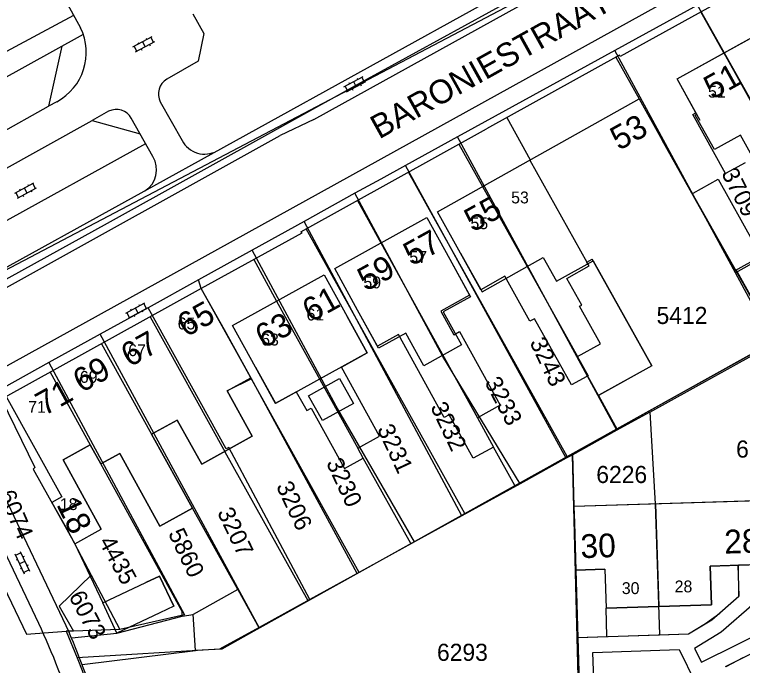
# Model space of a CAD drawing. Extents: x 148816 to 151297, y 399515 to 402500.
# Drawn here: x 150122.1 to 150198.8, y 400005.3 to 400073.8 of the extents above; entities that cross this region are included whole.
import ezdxf

# ---------------------------------------------------------------- set-up
doc = ezdxf.new("R2010")
doc.units = 0
for name, color, linetype in [('B01 Hoofdgebouw  [D] Norm', 7, 'Continuous'), ('B01 Hoofdgebouw  [T] Norm', 7, 'Continuous'), ('B01 hoofgebouw', 7, 'Continuous'), ('B07 Tussenmuur  [D] Norm', 7, 'Continuous'), ('G01 perceelsgrens', 7, 'Continuous'), ('Q21 Lichtmast  Gem', 7, 'Continuous'), ('S02 Open verharding  Norm', 7, 'Continuous'), ('T04 Haag heg  [D] Gem', 7, 'Continuous'), ('V00 Kant verharding algemeen  [T] Norm', 7, 'Continuous'), ('V00 Kant verharding algemeen secundair  [T] Gem', 7, 'Continuous'), ('Z01 perceelnummer', 7, 'Continuous'), ('Z02 huisnummer', 7, 'Continuous'), ('Z02 Huisnummer  [Tekst] Norm', 7, 'Continuous'), ('Z06 straatnaam', 7, 'Continuous')]:
    doc.layers.add(name, color=color, linetype=linetype)

msp = doc.modelspace()

# ---------------------------------------------------------------- linework, layer by layer
at = {"layer": 'B01 Hoofdgebouw  [D] Norm'}
for p, q in [((150193.547, 400063.273), (150193.869, 400063.452)), ((150196.997, 400057.067), (150193.547, 400063.273)), ((150198.007, 400046.867), (150190.331, 400060.58)), ((150176.375, 400058.494), (150182.386, 400047.755)), ((150199.068, 400058.218), (150196.997, 400057.067)), ((150193.573, 400055.003), (150196.216, 400056.472)), ((150196.216, 400056.472), (150199.964, 400049.729)), ((150198.007, 400046.867), (150209.022, 400052.993)), ((150171.241, 400044.849), (150169.091, 400048.69)), ((150182.386, 400047.755), (150182.959, 400048.074)), ((150182.615, 400047.344), (150182.386, 400047.755)), ((150189.217, 400036.824), (150182.959, 400048.074)), ((150180.28, 400046.043), (150182.615, 400047.344)), ((150202.24, 400039.49), (150198.106, 400046.922)), ((150173.753, 400046.255), (150171.241, 400044.849)), ((150176.401, 400041.523), (150173.753, 400046.255)), ((150181.848, 400043.229), (150180.28, 400046.043)), ((150181.626, 400043.105), (150181.848, 400043.229)), ((150183.827, 400039.165), (150181.626, 400043.105)), ((150159.259, 400038.191), (150157.14, 400042.03)), ((150176.886, 400041.794), (150176.401, 400041.523)), ((150180.783, 400034.82), (150176.886, 400041.794)), ((150147.01, 400035.575), (150144.23, 400040.61)), ((150181.408, 400037.813), (150183.827, 400039.165)), ((150185.558, 400030.21), (150202.24, 400039.49)), ((150156.552, 400036.694), (150159.259, 400038.191)), ((150182.56, 400035.752), (150181.408, 400037.813)), ((150189.217, 400036.824), (150183.662, 400033.734)), ((150147.5, 400036.7), (150149.603, 400032.894)), ((150160.565, 400029.437), (150156.552, 400036.694)), ((150144.508, 400034.189), (150147.01, 400035.575)), ((150182.396, 400035.721), (150180.783, 400034.82)), ((150182.499, 400035.709), (150185.558, 400030.21)), ((150147.154, 400029.413), (150144.508, 400034.189)), ((150149.603, 400032.894), (150151.796, 400034.107)), ((150151.796, 400034.107), (150152.895, 400032.121)), ((150152.895, 400032.121), (150153.363, 400032.38)), ((150153.363, 400032.38), (150156.873, 400026.032)), ((150136.551, 400029.624), (150139.27, 400031.13)), ((150139.27, 400031.13), (150141.849, 400026.474)), ((150140.855, 400021.853), (150136.551, 400029.624)), ((150141.849, 400026.474), (150147.154, 400029.413)), ((150158.276, 400028.171), (150160.565, 400029.437)), ((150127.238, 400026.923), (150130.111, 400028.513)), ((150130.111, 400028.513), (150131.225, 400026.501)), ((150131.225, 400026.501), (150133.217, 400027.604)), ((150133.217, 400027.604), (150137.448, 400019.966)), ((150158.853, 400027.127), (150158.276, 400028.171)), ((150131.27, 400019.64), (150127.238, 400026.923)), ((150156.873, 400026.032), (150158.853, 400027.127)), ((150137.448, 400019.966), (150140.855, 400021.853)), ((150137.413, 400014.698), (150135.95, 400014.01)), ((150138.903, 400011.518), (150137.413, 400014.698)), ((150145.632, 400013.281), (150140.942, 400010.667)), ((150145.632, 400013.281), (150147.895, 400009.22)), ((150138.903, 400011.518), (150137.44, 400010.83)), ((150141.175, 400006.86), (150140.942, 400010.693)), ((150147.895, 400009.22), (150143.95, 400007.022)), ((150143.95, 400007.022), (150141.175, 400006.86))]:
    msp.add_line(p, q, dxfattribs=at)
msp.add_lwpolyline([(150167.95, 400048.06), (150170.05, 400044.262), (150167.007, 400042.584), (150168.375, 400040.103), (150168.977, 400040.435), (150173.25, 400032.688), (150170.86, 400031.37), (150172.56, 400028.286), (150170.423, 400027.107), (150167.898, 400031.683), (150167.379, 400031.397), (150162.561, 400040.132), (150160.35, 400038.913), (150158.25, 400042.71)], dxfattribs=at)
at = {"layer": 'B01 Hoofdgebouw  [T] Norm'}
for p, q in [((150191.88, 400067.03), (150201.72, 400072.5)), ((150193.869, 400063.452), (150191.88, 400067.03)), ((150166.65, 400053.05), (150187.89, 400064.94)), ((150187.89, 400064.94), (150190.33, 400060.58)), ((150169.09, 400048.69), (150166.65, 400053.05)), ((150155.84, 400047.09), (150165.54, 400052.44)), ((150165.54, 400052.44), (150167.95, 400048.06)), ((150158.25, 400042.71), (150155.84, 400047.09)), ((150145.08, 400041.07), (150154.72, 400046.4)), ((150154.72, 400046.4), (150157.14, 400042.03)), ((150141.8, 400044.98), (150120.75, 400033.32)), ((150144.23, 400040.61), (150141.8, 400044.98)), ((150147.5, 400036.7), (150145.08, 400041.07)), ((150120.75, 400033.32), (150124.26, 400026.13)), ((150124.26, 400026.13), (150124.09, 400025.97)), ((150124.09, 400025.97), (150128.5, 400018.09)), ((150201.272, 400022.655), (150181.03, 400022.028)), ((150181.03, 400022.028), (150181.238, 400015.322)), ((150128.5, 400018.09), (150131.27, 400019.64)), ((150184.277, 400015.416), (150181.238, 400015.322)), ((150184.277, 400015.416), (150184.404, 400011.314)), ((150201.479, 400015.96), (150195.375, 400015.756)), ((150195.375, 400015.756), (150195.501, 400011.658)), ((150131.42, 400011.89), (150135.95, 400014.01)), ((150132.91, 400008.71), (150131.42, 400011.89)), ((150195.501, 400011.658), (150184.404, 400011.314)), ((150137.44, 400010.83), (150132.91, 400008.71))]:
    msp.add_line(p, q, dxfattribs=at)
at = {"layer": 'B01 hoofgebouw'}
for points in [[(150194.31, 400062.66), (150191.88, 400067.03), (150201.72, 400072.5), (150204.15, 400068.13)], [(150204.15, 400068.13), (150205.755, 400065.244), (150203.354, 400063.909), (150206.432, 400058.372), (150201.585, 400055.677), (150198.559, 400061.12), (150195.809, 400059.592), (150193.789, 400063.226), (150193.947, 400063.313)], [(150169.09, 400048.69), (150166.65, 400053.05), (150187.89, 400064.94), (150190.33, 400060.58)], [(150169.09, 400048.69), (150171.369, 400044.618), (150177.805, 400048.221), (150179.199, 400045.731), (150183.06, 400047.893), (150189.217, 400036.824), (150183.613, 400033.707), (150185.558, 400030.21), (150202.24, 400039.49), (150190.33, 400060.58)], [(150158.25, 400042.71), (150155.841, 400047.09), (150165.54, 400052.44), (150167.95, 400048.06)], [(150167.95, 400048.06), (150170.131, 400044.097), (150167.266, 400042.516), (150169.188, 400039.032), (150165.212, 400036.838), (150163.324, 400040.26), (150160.465, 400038.683), (150158.25, 400042.71)], [(150147.5, 400036.7), (150145.08, 400041.07), (150154.72, 400046.4), (150157.14, 400042.03)], [(150144.23, 400040.61), (150141.8, 400044.98), (150120.75, 400033.32), (150124.26, 400026.13), (150124.09, 400025.97), (150128.5, 400018.09), (150131.27, 400019.64)], [(150157.14, 400042.03), (150159.259, 400038.203), (150149.619, 400032.873), (150147.5, 400036.7)], [(150147.098, 400035.452), (150144.23, 400040.61)], [(150147.098, 400035.452), (150144.508, 400034.189), (150147.154, 400029.413), (150141.849, 400026.474), (150139.27, 400031.13), (150136.551, 400029.624), (150140.855, 400021.853), (150137.448, 400019.966), (150133.217, 400027.604), (150131.225, 400026.501), (150130.111, 400028.513), (150127.238, 400026.923), (150131.27, 400019.64)], [(150156.352, 400035.489), (150157.805, 400032.864), (150154.549, 400031.062), (150153.096, 400033.687), (150156.352, 400035.489)], [(150201.27, 400022.66), (150181.03, 400022.03)], [(150181.03, 400022.03), (150181.083, 400020.319)], [(150181.083, 400020.319), (150181.238, 400015.322), (150184.277, 400015.416), (150184.404, 400011.314), (150195.501, 400011.658), (150195.375, 400015.756), (150201.479, 400015.96), (150201.325, 400020.957)], [(150135.95, 400014.011), (150137.413, 400014.698), (150138.903, 400011.518), (150137.44, 400010.831)], [(150137.44, 400010.831), (150132.91, 400008.71), (150131.42, 400011.89), (150135.95, 400014.011)]]:
    msp.add_lwpolyline(points, dxfattribs=at)
at = {"layer": 'B07 Tussenmuur  [D] Norm'}
for p, q in [((150196.8, 400069.765), (150206.808, 400051.762)), ((150196.8, 400069.765), (150206.808, 400051.762)), ((150171.392, 400055.705), (150181.408, 400037.813)), ((150171.392, 400055.705), (150181.408, 400037.813)), ((150160.709, 400049.775), (150170.86, 400031.37)), ((150160.709, 400049.775), (150170.86, 400031.37)), ((150149.724, 400043.638), (150158.276, 400028.171)), ((150149.724, 400043.638), (150158.276, 400028.171)), ((150136.429, 400042.005), (150144.325, 400027.75)), ((150136.429, 400042.005), (150144.325, 400027.75)), ((150131.275, 400039.15), (150136.551, 400029.624)), ((150131.275, 400039.15), (150136.551, 400029.624)), ((150125.876, 400036.159), (150130.111, 400028.513)), ((150125.876, 400036.159), (150130.111, 400028.513)), ((150189.618, 400022.294), (150189.953, 400011.486)), ((150189.618, 400022.294), (150189.953, 400011.486))]:
    msp.add_line(p, q, dxfattribs=at)
at = {"layer": 'G01 perceelsgrens'}
for points in [[(150246.293, 400116.321), (150246.799, 400115.316), (150223.66, 400102.652), (150200.838, 400089.884), (150184.878, 400081.094), (150159.262, 400067.01), (150131.883, 400051.829), (150115.147, 400042.587)], [(150194.037, 400074.809), (150185.325, 400070.025)], [(150207.073, 400051.69), (150194.037, 400074.809)], [(150185.325, 400070.025), (150168.764, 400060.932)], [(150198.036, 400046.619), (150185.325, 400070.025)], [(150168.764, 400060.932), (150163.28, 400057.92)], [(150185.556, 400030.047), (150168.764, 400060.932)], [(150163.28, 400057.92), (150160.686, 400056.496), (150157.975, 400054.997)], [(150180.225, 400027.1), (150163.28, 400057.92)], [(150157.975, 400054.997), (150152.637, 400052.043)], [(150175.366, 400024.426), (150167.233, 400037.83), (150157.975, 400054.997)], [(150152.637, 400052.043), (150147.148, 400049.007)], [(150169.211, 400021.038), (150152.637, 400052.043)], [(150207.073, 400051.69), (150198.036, 400046.619)], [(150147.148, 400049.007), (150141.514, 400045.89)], [(150164.225, 400018.294), (150156.005, 400032.599), (150147.148, 400049.007)], [(150201.315, 400040.582), (150198.036, 400046.619)], [(150141.514, 400045.89), (150136.201, 400042.951)], [(150158.203, 400014.979), (150147.098, 400035.452), (150141.8, 400044.98), (150141.514, 400045.89)], [(150136.201, 400042.951), (150131.153, 400040.158)], [(150153.225, 400012.239), (150144.696, 400028.231), (150144.426, 400028.088), (150136.201, 400042.951)], [(150131.153, 400040.158), (150125.76, 400037.174)], [(150147.897, 400009.306), (150131.153, 400040.158)], [(150189.018, 400031.962), (150202.074, 400039.184)], [(150125.76, 400037.174), (150120.99, 400034.535)], [(150125.76, 400037.174), (150130.118, 400028.993), (150131.328, 400026.809), (150140.042, 400010.615), (150133.212, 400009.082)], [(150120.99, 400034.535), (150121.266, 400033.606), (150127.125, 400023.029), (150126.065, 400022.442), (150127.698, 400019.524), (150130.195, 400014.798)], [(150189.018, 400031.962), (150185.556, 400030.047)], [(150189.018, 400031.962), (150189.596, 400022.297), (150190.038, 400008.511)], [(150113.052, 400030.143), (150123.378, 400008.595), (150127.587, 400008.897)], [(150185.556, 400030.047), (150180.828, 400027.432)], [(150180.225, 400027.1), (150175.366, 400024.426)], [(150180.828, 400027.432), (150180.225, 400027.1)], [(150180.828, 400027.432), (150181.331, 400008.228)], [(150175.366, 400024.426), (150169.211, 400021.038)], [(150169.211, 400021.038), (150164.225, 400018.294)], [(150164.225, 400018.294), (150158.203, 400014.979)], [(150190.038, 400008.511), (150193.08, 400008.61), (150195.55, 400010.11), (150198.39, 400012.57), (150198.34, 400015.87), (150202.769, 400016.002)], [(150196.99, 400005.18), (150198.82, 400006.11), (150204.01, 400008.67), (150202.63, 400011.47), (150204.449, 400012.371), (150202.769, 400016.002)], [(150130.195, 400014.798), (150126.825, 400011.549), (150128.335, 400008.915)], [(150130.195, 400014.798), (150133.212, 400009.082)], [(150158.203, 400014.979), (150153.225, 400012.239)], [(150153.225, 400012.239), (150147.897, 400009.306)], [(150147.897, 400009.306), (150143.717, 400007.006), (150128.723, 400006.097)], [(150128.335, 400008.915), (150127.587, 400008.897)], [(150127.587, 400008.897), (150128.723, 400006.097)], [(150133.212, 400009.082), (150128.335, 400008.915)], [(150181.331, 400008.228), (150190.038, 400008.511)], [(150181.331, 400008.228), (150181.546, 400000)], [(150128.723, 400006.097), (150129.262, 400004.77), (150130.394, 400001.027), (150130.71, 400000)]]:
    msp.add_lwpolyline(points, dxfattribs=at)
at = {"layer": 'Q21 Lichtmast  Gem'}
msp.add_lwpolyline([(150470.017, 401545.896), (150556.482, 401148.679), (150587.331, 401006.961), (150639.146, 400861.228), (150791.995, 400651.605), (150911.823, 400487.271), (150967.929, 400385.834), (150992.884, 400314.712), (150864.365, 400354.64), (150785.757, 400358.383), (150705.901, 400348.401), (150564.281, 400314.712), (150489.416, 400271.041), (150319.721, 400151.257), (150222.396, 400100.099), (150103.263, 400037.477), (150071.606, 400097.702), (150036.481, 400058.923), (149995.306, 400040.207), (149954.13, 400021.49), (149930.422, 400026.481), (149891.118, 400015.252), (149831.226, 399977.819), (149652.797, 400166.23)], dxfattribs=at)
at = {"layer": 'S02 Open verharding  Norm'}
for p, q in [((150134.597, 400070.413), (150136.626, 400071.496)), ((150135.982, 400071.323), (150136.053, 400071.19)), ((150136.776, 400070.897), (150136.494, 400071.426)), ((150135.012, 400069.954), (150134.73, 400070.483)), ((150134.88, 400069.884), (150136.909, 400070.967)), ((150135.1, 400070.851), (150135.171, 400070.719)), ((150135.612, 400070.955), (150135.894, 400070.425)), ((150136.335, 400070.661), (150136.406, 400070.529)), ((150135.453, 400070.19), (150135.524, 400070.057)), ((150156.809, 400066.205), (150158.838, 400067.29)), ((150157.092, 400065.676), (150159.121, 400066.761)), ((150157.312, 400066.644), (150157.383, 400066.512)), ((150157.824, 400066.748), (150158.106, 400066.218)), ((150158.194, 400067.116), (150158.264, 400066.983)), ((150158.988, 400066.69), (150158.705, 400067.219)), ((150157.225, 400065.747), (150156.942, 400066.276)), ((150157.666, 400065.983), (150157.736, 400065.85)), ((150158.547, 400066.454), (150158.618, 400066.322)), ((150122.149, 400055.017), (150124.178, 400056.1)), ((150123.534, 400055.927), (150123.605, 400055.794)), ((150124.328, 400055.501), (150124.046, 400056.03)), ((150122.432, 400054.488), (150124.461, 400055.571)), ((150122.652, 400055.455), (150122.723, 400055.323)), ((150123.164, 400055.559), (150123.446, 400055.029)), ((150123.887, 400055.265), (150123.958, 400055.133)), ((150122.564, 400054.558), (150122.282, 400055.087)), ((150123.005, 400054.794), (150123.076, 400054.661)), ((150133.835, 400042.387), (150135.864, 400043.472)), ((150134.118, 400041.858), (150136.147, 400042.943)), ((150134.85, 400042.93), (150135.132, 400042.4)), ((150135.22, 400043.298), (150135.29, 400043.165)), ((150136.014, 400042.872), (150135.731, 400043.401)), ((150134.251, 400041.929), (150133.968, 400042.458)), ((150134.338, 400042.826), (150134.409, 400042.694)), ((150134.692, 400042.165), (150134.762, 400042.032)), ((150135.573, 400042.636), (150135.644, 400042.504)), ((150122.178, 400017.031), (150123.159, 400014.951)), ((150122.242, 400016.895), (150122.785, 400017.151)), ((150122.721, 400017.287), (150123.702, 400015.207)), ((150122.455, 400016.443), (150122.32, 400016.379)), ((150123.211, 400016.247), (150122.669, 400015.991)), ((150123.134, 400016.763), (150122.998, 400016.699)), ((150122.882, 400015.539), (150122.746, 400015.475)), ((150123.095, 400015.087), (150123.638, 400015.343)), ((150123.56, 400015.859), (150123.425, 400015.795))]:
    msp.add_line(p, q, dxfattribs=at)
at = {"layer": 'T04 Haag heg  [D] Gem'}
for p, q in [((150196.8, 400069.765), (150194.395, 400074.09)), ((150185.444, 400069.309), (150187.89, 400064.94)), ((150173.97, 400062.957), (150176.425, 400058.522)), ((150168.924, 400060.163), (150171.392, 400055.705)), ((150180.316, 400027.288), (150163.628, 400057.232)), ((150158.234, 400054.246), (150160.709, 400049.775)), ((150169.548, 400021.288), (150152.843, 400051.261)), ((150147.316, 400048.015), (150149.724, 400043.638)), ((150158.427, 400015.09), (150147.01, 400035.575)), ((150147.674, 400009.097), (150185.558, 400030.21)), ((150153.051, 400012.093), (150144.325, 400027.75)), ((150174.822, 400024.227), (150172.56, 400028.286)), ((150180.875, 400027.54), (150181.028, 400022.028)), ((150163.871, 400018.124), (150158.853, 400027.127)), ((150139.773, 400010.971), (150131.225, 400026.501)), ((150145.632, 400013.281), (150140.855, 400021.853)), ((150128.5, 400018.09), (150131.42, 400011.89)), ((150139.799, 400010.489), (150139.773, 400010.971)), ((150132.91, 400008.71), (150139.799, 400010.489)), ((150139.799, 400010.489), (150140.942, 400010.667)), ((150128.155, 400008.194), (150132.91, 400008.71)), ((150129.245, 400005.411), (150141.175, 400006.86))]:
    msp.add_line(p, q, dxfattribs=at)
at = {"layer": 'V00 Kant verharding algemeen  [T] Norm'}
for p, q in [((150116.17, 400044.39), (150246.549, 400116.438)), ((150153.66, 400062.77), (150237.664, 400109.266)), ((150242.999, 400104.125), (150118.119, 400035.039)), ((150210.22, 400082.84), (150185.901, 400069.394)), ((150127.08, 400076.05), (150129.08, 400072.43)), ((150103.39, 400060.42), (150128.37, 400073.73)), ((150140.9, 400073.89), (150142.08, 400071.82)), ((150104.79, 400058.11), (150129.38, 400071.74)), ((150142.08, 400071.82), (150141.48, 400068.91)), ((150127.12, 400070.488), (150125.722, 400064.154)), ((150185.829, 400069.522), (150171.815, 400061.764)), ((150185.901, 400069.394), (150185.829, 400069.522)), ((150141.48, 400068.91), (150138.16, 400067.02)), ((150126.58, 400064.63), (150125.722, 400064.154)), ((150137.48, 400064.61), (150139.78, 400060.55)), ((150132.04, 400063.64), (150130.306, 400062.672)), ((150136.7, 400058.87), (150134.43, 400062.89)), ((150130.306, 400062.672), (150135.358, 400061.247)), ((150153.66, 400062.77), (150150.094, 400061.09)), ((150152.288, 400050.954), (150171.815, 400061.764)), ((150115.877, 400042.087), (150150.094, 400061.09)), ((150115.59, 400048.98), (150135.96, 400060.22)), ((150152.38, 400050.8), (150141.8, 400044.98)), ((150152.288, 400050.954), (150152.38, 400050.8)), ((150117.97, 400029.55), (150127.88, 400008.77)), ((150124.69, 400009.71), (150115.903, 400028.117)), ((150181.238, 400015.322), (150181.659, 400000)), ((150198.284, 400015.853), (150198.394, 400012.576)), ((150184.499, 400008.332), (150184.404, 400011.314)), ((150194.877, 400009.704), (150196.393, 400010.806))]:
    msp.add_line(p, q, dxfattribs=at)
for points in [[(150196.393, 400010.806), (150198.394, 400012.576)], [(150181.454, 400008.235), (150193.094, 400008.606), (150194.877, 400009.704)], [(150198.825, 400006.109), (150197.033, 400005.144)]]:
    msp.add_lwpolyline(points, dxfattribs=at)
for centre, radius, start, end in [((150123.789, 400069.825), 5.897, 298.24501, 26.21235), ((150139.15, 400065.44), 1.865, 122.06677, 206.41959), ((150132.833, 400061.984), 1.836, 29.57811, 115.57738), ((150142.155, 400061.802), 2.685, 207.79897, 298.83119), ((150134.437, 400057.485), 2.653, 302.18127, 31.46087), ((150053.588, 399976.489), 78.48, 17.43203, 25.04349), ((150054.446, 399976.985), 80.018, 16.73468, 23.40503)]:
    msp.add_arc(centre, radius, start, end, dxfattribs=at)
at = {"layer": 'V00 Kant verharding algemeen secundair  [T] Gem'}
for p, q in [((150107.31, 400053.94), (150125.722, 400064.154)), ((150109.18, 400050.88), (150130.306, 400062.672)), ((150183.014, 400006.657), (150192.095, 400006.959)), ((150192.095, 400006.959), (150195.574, 400000))]:
    msp.add_line(p, q, dxfattribs=at)
for points in [[(150199.998, 400011.806), (150196.54, 400008.791), (150193.709, 400007.085), (150194.454, 400005.653), (150201.98, 400009.367), (150200.937, 400010.9), (150200.65, 400012.066), (150202.388, 400012.932), (150201.69, 400014.44), (150200.283, 400014.401)], [(150183.25, 400000), (150183.014, 400006.657)]]:
    msp.add_lwpolyline(points, dxfattribs=at)

# ---------------------------------------------------------------- texts
at = {"layer": 'Z01 perceelnummer'}
for s, rotation, p in [('3709', 296.59065, (150196.51, 400057.124)), ('3243', 295.48558, (150176.33, 400039.312)), ('3233', 297.64114, (150171.585, 400035.11)), ('3232', 295.40902, (150165.879, 400032.516)), ('3231', 294.99956, (150160.273, 400030.192)), ('3230', 295.10348, (150154.907, 400026.628)), ('3206', 295.28061, (150149.639, 400024.169)), ('6074', 293.51456, (150120.396, 400023.296)), ('3207', 295.52204, (150143.437, 400021.411)), ('5860', 295.43622, (150138.27, 400019.204)), ('4435', 298.43663, (150130.964, 400018.322)), ('6073', 297.64114, (150127.798, 400012.583))]:
    msp.add_text(s, height=1.8, rotation=rotation, dxfattribs=at).set_placement(p)
for s, p in [('5412', (150189.724, 400041.237)), ('6227', (150198.098, 400027.173)), ('6226', (150183.381, 400024.497)), ('6293', (150166.61, 400005.777))]:
    msp.add_text(s, height=1.8, dxfattribs=at).set_placement(p)
at = {"layer": 'Z02 huisnummer'}
for s, rotation, p in [('51', 29.07686, (150195.605, 400064.811)), ('53', 29.20484, (150185.761, 400059.45)), ('55', 29.20484, (150170.403, 400050.853)), ('57', 28.87102, (150163.971, 400047.292)), ('59', 28.87102, (150159.139, 400044.626)), ('61', 28.94886, (150153.341, 400041.352)), ('65', 28.99898, (150140.19, 400039.802)), ('63', 28.94886, (150148.379, 400038.609)), ('67', 28.99898, (150134.246, 400036.646)), ('69', 28.99898, (150129.191, 400033.949)), ('71', 28.99898, (150125.25, 400031.526)), ('18', 295.92419, (150126.502, 400022.244)), ('30', 1.83467, (150181.757, 400016.587)), ('28', 1.83467, (150196.888, 400017.059))]:
    msp.add_text(s, height=2.5, rotation=rotation, dxfattribs=at).set_placement(p)
at = {"layer": 'Z02 Huisnummer  [Tekst] Norm'}
for s, p in [('51', (150195.14, 400065.065)), ('53', (150174.418, 400053.932)), ('55', (150170.135, 400051.22)), ('57', (150163.7, 400047.655)), ('59', (150158.865, 400044.99)), ('61', (150152.88, 400041.61)), ('65', (150139.308, 400040.667)), ('63', (150148.105, 400038.975)), ('67', (150134.107, 400037.854)), ('69', (150129.008, 400035.041)), ('71', (150123.567, 400031.886)), ('18', (150126.907, 400021.65)), ('30', (150186.07, 400012.808)), ('28', (150191.631, 400012.987))]:
    msp.add_text(s, height=1.25, dxfattribs=at).set_placement(p)
at = {"layer": 'Z06 straatnaam'}
msp.add_text('BARONIESTRAAT', height=2.5, rotation=29.12691, dxfattribs=at).set_placement((150160.52, 400060.651))

doc.saveas('drawing.dxf')
